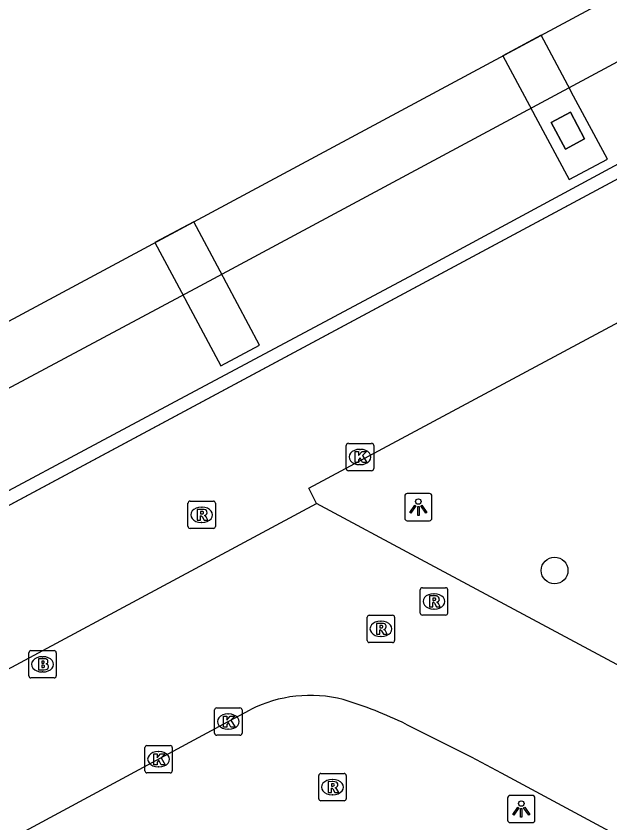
# Model space of a CAD drawing. Extents: x 159489 to 160304, y 383826 to 384530.
# Drawn here: x 159510.23 to 159531.94, y 384312.61 to 384342.13 of the extents above; entities that cross this region are included whole.
import ezdxf

# ---------------------------------------------------------------- set-up
doc = ezdxf.new("R2010")
doc.units = 0
for name, color, linetype in [('IMGEO_Boom', 7, 'Continuous'), ('IMGEO_Brandkraan', 7, 'Continuous'), ('IMGEO_Dek', 7, 'Continuous'), ('IMGEO_Kolk', 7, 'Continuous'), ('IMGEO_Lichtpunt', 7, 'Continuous'), ('IMGEO_Pijler', 7, 'Continuous'), ('IMGEO_Rijbaan_lokaal_gesloten', 7, 'Continuous'), ('IMGEO_Rijbaan_regionaal_gesloten', 7, 'Continuous'), ('IMGEO_Rioolput', 7, 'Continuous'), ('IMGEO_Voetgangersgebied_gesloten', 7, 'Continuous')]:
    doc.layers.add(name, color=color, linetype=linetype)

msp = doc.modelspace()

# ---------------------------------------------------------------- linework, layer by layer
at = {"layer": 'IMGEO_Boom'}
msp.add_circle((159529.915, 384321.842), 0.489, dxfattribs=at)
at = {"layer": 'IMGEO_Brandkraan'}
for p, q in [((159510.691, 384317.983), (159510.691, 384318.835)), ((159510.766, 384318.909), (159511.618, 384318.909)), ((159511.692, 384318.835), (159511.692, 384317.983)), ((159511.179, 384318.689), (159511.204, 384318.689)), ((159511.618, 384317.909), (159510.766, 384317.909)), ((159511.202, 384318.129), (159511.177, 384318.129))]:
    msp.add_line(p, q, dxfattribs=at)
for points in [[(159510.691, 384317.983), (159510.691, 384318.835)], [(159510.766, 384318.909), (159511.618, 384318.909)], [(159511.692, 384318.835), (159511.692, 384317.983)], [(159511.039, 384318.609), (159511.039, 384318.209), (159511.252, 384318.209)], [(159511.27, 384318.609), (159511.039, 384318.609)], [(159511.218, 384318.528), (159511.164, 384318.528), (159511.164, 384318.452)], [(159511.164, 384318.452), (159511.217, 384318.452)], [(159511.226, 384318.376), (159511.164, 384318.376), (159511.164, 384318.295)], [(159511.164, 384318.295), (159511.226, 384318.295)], [(159511.618, 384317.909), (159510.766, 384317.909)]]:
    msp.add_lwpolyline(points, dxfattribs=at)
for centre, radius, start, end in [((159510.768, 384318.833), 0.0765, 91.552, 178.448), ((159510.768, 384318.833), 0.0765, 91.552, 178.448), ((159511.616, 384318.833), 0.0765, 1.552, 88.448), ((159511.616, 384318.833), 0.0765, 1.552, 88.448), ((159511.219, 384318.49), 0.0379, 267.8285, 90.9355), ((159511.274, 384318.464), 0.145, 59.4692, 91.5367), ((159511.299, 384318.511), 0.0922, 285.5137, 58.1501), ((159511.227, 384318.335), 0.0404, 269.8759, 90.5077), ((159511.258, 384318.46), 0.251, 268.6676, 293.5347), ((159511.304, 384318.319), 0.105, 301.3115, 78.989), ((159510.768, 384317.985), 0.0765, 181.552, 268.448), ((159510.768, 384317.985), 0.0765, 181.552, 268.448), ((159511.616, 384317.985), 0.0765, 271.552, 358.448), ((159511.616, 384317.985), 0.0765, 271.552, 358.448)]:
    msp.add_arc(centre, radius, start, end, dxfattribs=at)
for centre, major_axis, ratio, start_param, end_param in [((159511.178, 384318.409), (-0.387, 0.002), 0.722429, 4.712389, 7.853982), ((159511.203, 384318.409), (-0.39, 0.002), 0.717154, 1.570796, 4.712389)]:
    msp.add_ellipse(centre, major_axis=major_axis, ratio=ratio, start_param=start_param, end_param=end_param, dxfattribs=at)
at = {"layer": 'IMGEO_Dek'}
msp.add_lwpolyline([(159488.508, 384319.441), (159491.36, 384314.274), (159493.126, 384315.218), (159493.745, 384315.549), (159500.607, 384319.217), (159503.5, 384320.764), (159504.356, 384321.224), (159506.58, 384322.417), (159506.853, 384322.564), (159543.492, 384342.222), (159549.818, 384345.616), (159555.628, 384348.734), (159555.907, 384348.884), (159569.121, 384355.973), (159618.393, 384382.41), (159620.115, 384383.333), (159619.966, 384383.61), (159618.385, 384386.561), (159617.271, 384388.641)], close=True, dxfattribs=at)
at = {"layer": 'IMGEO_Kolk'}
for p, q in [((159522.299, 384325.57), (159522.299, 384326.422)), ((159522.374, 384326.496), (159523.226, 384326.496)), ((159523.3, 384326.422), (159523.3, 384325.57)), ((159522.787, 384326.276), (159522.812, 384326.276)), ((159522.81, 384325.716), (159522.785, 384325.716)), ((159523.226, 384325.496), (159522.374, 384325.496)), ((159517.484, 384315.887), (159517.484, 384316.739)), ((159517.559, 384316.813), (159518.411, 384316.813)), ((159518.485, 384316.739), (159518.485, 384315.887)), ((159517.972, 384316.593), (159517.997, 384316.593)), ((159518.411, 384315.813), (159517.559, 384315.813)), ((159517.995, 384316.033), (159517.97, 384316.033)), ((159514.935, 384314.51), (159514.935, 384315.362)), ((159515.01, 384315.436), (159515.862, 384315.436)), ((159515.423, 384315.216), (159515.448, 384315.216)), ((159515.936, 384315.362), (159515.936, 384314.51)), ((159515.446, 384314.656), (159515.421, 384314.656)), ((159515.862, 384314.436), (159515.01, 384314.436))]:
    msp.add_line(p, q, dxfattribs=at)
for points in [[(159522.299, 384325.57), (159522.299, 384326.422)], [(159522.374, 384326.496), (159523.226, 384326.496)], [(159523.3, 384326.422), (159523.3, 384325.57)], [(159522.62, 384326.196), (159522.743, 384326.196), (159522.743, 384326.045), (159522.873, 384326.196), (159523.037, 384326.196), (159522.891, 384326.045), (159523.044, 384325.796), (159522.892, 384325.796), (159522.807, 384325.96), (159522.743, 384325.893), (159522.743, 384325.796), (159522.62, 384325.796), (159522.62, 384326.196)], [(159523.226, 384325.496), (159522.374, 384325.496)], [(159517.484, 384315.887), (159517.484, 384316.739)], [(159517.559, 384316.813), (159518.411, 384316.813)], [(159518.485, 384316.739), (159518.485, 384315.887)], [(159517.805, 384316.513), (159517.928, 384316.513), (159517.928, 384316.362), (159518.058, 384316.513), (159518.222, 384316.513), (159518.076, 384316.362), (159518.229, 384316.113), (159518.077, 384316.113), (159517.992, 384316.277), (159517.928, 384316.21), (159517.928, 384316.113), (159517.805, 384316.113), (159517.805, 384316.513)], [(159518.411, 384315.813), (159517.559, 384315.813)], [(159514.935, 384314.51), (159514.935, 384315.362)], [(159515.01, 384315.436), (159515.862, 384315.436)], [(159515.936, 384315.362), (159515.936, 384314.51)], [(159515.256, 384315.136), (159515.379, 384315.136), (159515.379, 384314.985), (159515.509, 384315.136), (159515.673, 384315.136), (159515.527, 384314.985), (159515.68, 384314.736), (159515.528, 384314.736), (159515.443, 384314.9), (159515.379, 384314.833), (159515.379, 384314.736), (159515.256, 384314.736), (159515.256, 384315.136)], [(159515.862, 384314.436), (159515.01, 384314.436)]]:
    msp.add_lwpolyline(points, dxfattribs=at)
for centre, start, end in [((159522.376, 384326.42), 91.552, 178.448), ((159522.376, 384326.42), 91.552, 178.448), ((159523.224, 384326.42), 1.552, 88.448), ((159523.224, 384326.42), 1.552, 88.448), ((159522.376, 384325.572), 181.552, 268.448), ((159522.376, 384325.572), 181.552, 268.448), ((159523.224, 384325.572), 271.552, 358.448), ((159523.224, 384325.572), 271.552, 358.448), ((159517.561, 384316.737), 91.552, 178.448), ((159517.561, 384316.737), 91.552, 178.448), ((159518.409, 384316.737), 1.552, 88.448), ((159518.409, 384316.737), 1.552, 88.448), ((159517.561, 384315.889), 181.552, 268.448), ((159517.561, 384315.889), 181.552, 268.448), ((159518.409, 384315.889), 271.552, 358.448), ((159518.409, 384315.889), 271.552, 358.448), ((159515.012, 384315.36), 91.552, 178.448), ((159515.012, 384315.36), 91.552, 178.448), ((159515.86, 384315.36), 1.552, 88.448), ((159515.86, 384315.36), 1.552, 88.448), ((159515.012, 384314.512), 181.552, 268.448), ((159515.012, 384314.512), 181.552, 268.448), ((159515.86, 384314.512), 271.552, 358.448), ((159515.86, 384314.512), 271.552, 358.448)]:
    msp.add_arc(centre, 0.0765, start, end, dxfattribs=at)
for centre, major_axis, ratio, start_param, end_param in [((159522.786, 384325.996), (-0.387, 0.002), 0.722429, 4.712389, 7.853982), ((159522.811, 384325.996), (-0.39, 0.002), 0.717154, 1.570796, 4.712389), ((159517.971, 384316.313), (-0.387, 0.002), 0.722429, 4.712389, 7.853982), ((159517.996, 384316.313), (-0.39, 0.002), 0.717154, 1.570796, 4.712389), ((159515.422, 384314.936), (-0.387, 0.002), 0.722429, 4.712389, 7.853982), ((159515.447, 384314.936), (-0.39, 0.002), 0.717154, 1.570796, 4.712389)]:
    msp.add_ellipse(centre, major_axis=major_axis, ratio=ratio, start_param=start_param, end_param=end_param, dxfattribs=at)
at = {"layer": 'IMGEO_Lichtpunt'}
for p, q in [((159525.336, 384324.662), (159524.528, 384324.662)), ((159525.336, 384324.662), (159524.528, 384324.662)), ((159524.434, 384324.567), (159524.434, 384323.76)), ((159524.434, 384324.567), (159524.434, 384323.76)), ((159525.43, 384323.76), (159525.43, 384324.567)), ((159525.43, 384323.76), (159525.43, 384324.567)), ((159524.528, 384323.666), (159525.336, 384323.666)), ((159524.528, 384323.666), (159525.336, 384323.666)), ((159528.198, 384313.516), (159528.198, 384312.709)), ((159528.198, 384313.516), (159528.198, 384312.709)), ((159529.1, 384313.611), (159528.292, 384313.611)), ((159529.1, 384313.611), (159528.292, 384313.611)), ((159529.194, 384312.709), (159529.194, 384313.516)), ((159529.194, 384312.709), (159529.194, 384313.516)), ((159528.292, 384312.615), (159529.1, 384312.615)), ((159528.292, 384312.615), (159529.1, 384312.615))]:
    msp.add_line(p, q, dxfattribs=at)
for points in [[(159524.808, 384324.231), (159524.847, 384324.203), (159524.659, 384323.941), (159524.621, 384323.968), (159524.808, 384324.231)], [(159524.91, 384324.183), (159524.957, 384324.183), (159524.957, 384323.861), (159524.91, 384323.861), (159524.91, 384324.183)], [(159525.02, 384324.203), (159525.058, 384324.23), (159525.245, 384323.968), (159525.206, 384323.94), (159525.02, 384324.203)], [(159528.572, 384313.18), (159528.611, 384313.152), (159528.423, 384312.89), (159528.385, 384312.917), (159528.572, 384313.18)], [(159528.674, 384313.132), (159528.721, 384313.132), (159528.721, 384312.81), (159528.674, 384312.81), (159528.674, 384313.132)], [(159528.784, 384313.152), (159528.822, 384313.179), (159529.009, 384312.917), (159528.97, 384312.889), (159528.784, 384313.152)]]:
    msp.add_lwpolyline(points, dxfattribs=at)
for centre in [(159524.933, 384324.365), (159528.697, 384313.314)]:
    msp.add_circle(centre, 0.0994, dxfattribs=at)
for centre, start, end in [((159524.528, 384324.567), 90, 180), ((159524.528, 384324.567), 90, 180), ((159525.336, 384324.567), 0, 90), ((159525.336, 384324.567), 0, 90), ((159524.528, 384323.76), 180, 270), ((159524.528, 384323.76), 180, 270), ((159525.336, 384323.76), 270, 0), ((159525.336, 384323.76), 270, 360), ((159528.292, 384313.516), 90, 180), ((159528.292, 384313.516), 90, 180), ((159529.1, 384313.516), 0, 90), ((159529.1, 384313.516), 0, 90), ((159528.292, 384312.709), 180, 270), ((159528.292, 384312.709), 180, 270), ((159529.1, 384312.709), 270, 0), ((159529.1, 384312.709), 270, 360)]:
    msp.add_arc(centre, 0.0946, start, end, dxfattribs=at)
at = {"layer": 'IMGEO_Pijler'}
for points in [[(159528.02, 384340.675), (159528.995, 384338.855), (159529.211, 384338.451), (159530.443, 384336.15), (159531.845, 384336.901), (159530.611, 384339.207), (159530.396, 384339.607), (159529.421, 384341.428)], [(159530.308, 384337.262), (159531.013, 384337.639), (159530.491, 384338.615), (159529.786, 384338.238)], [(159530.308, 384337.262), (159529.786, 384338.238), (159530.491, 384338.615), (159531.013, 384337.639)], [(159515.303, 384333.841), (159516.267, 384332.033), (159516.501, 384331.595), (159517.709, 384329.332), (159519.129, 384330.09), (159517.917, 384332.358), (159517.685, 384332.793), (159516.718, 384334.601)]]:
    msp.add_lwpolyline(points, close=True, dxfattribs=at)
at = {"layer": 'IMGEO_Rijbaan_lokaal_gesloten'}
for points in [[(159502.21, 384314.104), (159504.629, 384315.388), (159521.207, 384324.29)], [(159582.424, 384291.365), (159546.562, 384310.695), (159542.586, 384312.826), (159525.025, 384322.248), (159521.207, 384324.29)], [(159507.304, 384310.511), (159508.843, 384311.392), (159517.985, 384316.313), (159518.784, 384316.748)], [(159524.477, 384316.223), (159526.867, 384315.023), (159527.963, 384314.433), (159535.565, 384310.345)]]:
    msp.add_lwpolyline(points, dxfattribs=at)
for centre, radius, start, end in [((159520.984, 384312.401), 4.871, 75.7, 116.8436), ((159517.197, 384301.044), 16.835, 64.376, 72.7564)]:
    msp.add_arc(centre, radius, start, end, dxfattribs=at)
at = {"layer": 'IMGEO_Rijbaan_regionaal_gesloten'}
for points in [[(159618.33, 384386.664), (159613.14, 384383.883), (159570.032, 384360.747), (159553.091, 384351.689), (159516.94, 384332.242), (159499.262, 384322.788), (159489.531, 384317.589)], [(159491.161, 384314.634), (159491.806, 384314.98), (159492.28, 384315.238), (159494.171, 384316.27), (159500, 384319.451), (159500.374, 384319.655), (159500.418, 384319.679), (159502.428, 384320.753), (159503.648, 384321.406), (159506.346, 384322.849), (159506.618, 384322.994), (159515.883, 384327.948), (159524.772, 384332.69), (159543.262, 384342.679), (159543.661, 384342.895), (159548.566, 384345.506), (159549.006, 384345.74), (159555.254, 384349.067), (159555.814, 384349.365), (159557.818, 384350.431), (159568.472, 384356.103), (159577.717, 384361.023), (159595.84, 384370.739), (159616.597, 384381.793)]]:
    msp.add_lwpolyline(points, dxfattribs=at)
at = {"layer": 'IMGEO_Rioolput'}
for p, q in [((159516.585, 384324.38), (159517.437, 384324.38)), ((159516.51, 384323.454), (159516.51, 384324.306)), ((159516.998, 384324.16), (159517.023, 384324.16)), ((159517.511, 384324.306), (159517.511, 384323.454)), ((159517.021, 384323.6), (159516.996, 384323.6)), ((159517.437, 384323.38), (159516.585, 384323.38)), ((159525.004, 384320.286), (159525.004, 384321.138)), ((159525.079, 384321.212), (159525.931, 384321.212)), ((159526.005, 384321.138), (159526.005, 384320.286)), ((159525.492, 384320.992), (159525.517, 384320.992)), ((159525.515, 384320.432), (159525.49, 384320.432)), ((159523.065, 384319.281), (159523.065, 384320.133)), ((159523.14, 384320.207), (159523.992, 384320.207)), ((159523.553, 384319.987), (159523.578, 384319.987)), ((159524.066, 384320.133), (159524.066, 384319.281)), ((159525.931, 384320.212), (159525.079, 384320.212)), ((159523.576, 384319.427), (159523.551, 384319.427)), ((159523.992, 384319.207), (159523.14, 384319.207)), ((159521.293, 384313.489), (159521.293, 384314.341)), ((159521.368, 384314.415), (159522.22, 384314.415)), ((159522.294, 384314.341), (159522.294, 384313.489)), ((159521.781, 384314.195), (159521.806, 384314.195)), ((159521.804, 384313.635), (159521.779, 384313.635)), ((159522.22, 384313.415), (159521.368, 384313.415))]:
    msp.add_line(p, q, dxfattribs=at)
for points in [[(159516.585, 384324.38), (159517.437, 384324.38)], [(159516.51, 384323.454), (159516.51, 384324.306)], [(159517.099, 384324.078), (159516.847, 384324.08), (159516.847, 384323.68)], [(159517.511, 384324.306), (159517.511, 384323.454)], [(159516.847, 384323.68), (159516.971, 384323.68), (159516.971, 384323.842), (159516.982, 384323.842)], [(159517.025, 384323.999), (159516.971, 384323.999), (159516.971, 384323.918)], [(159516.971, 384323.918), (159517.023, 384323.918)], [(159517.029, 384323.813), (159517.1, 384323.68), (159517.24, 384323.68), (159517.175, 384323.806)], [(159517.437, 384323.38), (159516.585, 384323.38)], [(159525.004, 384320.286), (159525.004, 384321.138)], [(159525.079, 384321.212), (159525.931, 384321.212)], [(159526.005, 384321.138), (159526.005, 384320.286)], [(159525.593, 384320.91), (159525.341, 384320.912), (159525.341, 384320.512)], [(159525.519, 384320.831), (159525.465, 384320.831), (159525.465, 384320.75)], [(159525.341, 384320.512), (159525.465, 384320.512), (159525.465, 384320.674), (159525.476, 384320.674)], [(159525.465, 384320.75), (159525.517, 384320.75)], [(159525.523, 384320.645), (159525.594, 384320.512), (159525.734, 384320.512), (159525.669, 384320.638)], [(159523.065, 384319.281), (159523.065, 384320.133)], [(159523.14, 384320.207), (159523.992, 384320.207)], [(159524.066, 384320.133), (159524.066, 384319.281)], [(159525.931, 384320.212), (159525.079, 384320.212)], [(159523.654, 384319.905), (159523.402, 384319.907), (159523.402, 384319.507)], [(159523.402, 384319.507), (159523.526, 384319.507), (159523.526, 384319.669), (159523.537, 384319.669)], [(159523.58, 384319.826), (159523.526, 384319.826), (159523.526, 384319.745)], [(159523.526, 384319.745), (159523.578, 384319.745)], [(159523.584, 384319.64), (159523.655, 384319.507), (159523.795, 384319.507), (159523.73, 384319.633)], [(159523.992, 384319.207), (159523.14, 384319.207)], [(159521.293, 384313.489), (159521.293, 384314.341)], [(159521.368, 384314.415), (159522.22, 384314.415)], [(159522.294, 384314.341), (159522.294, 384313.489)], [(159521.882, 384314.113), (159521.63, 384314.115), (159521.63, 384313.715)], [(159521.808, 384314.034), (159521.754, 384314.034), (159521.754, 384313.953)], [(159521.63, 384313.715), (159521.754, 384313.715), (159521.754, 384313.877), (159521.765, 384313.877)], [(159521.754, 384313.953), (159521.806, 384313.953)], [(159521.812, 384313.848), (159521.883, 384313.715), (159522.023, 384313.715), (159521.958, 384313.841)], [(159522.22, 384313.415), (159521.368, 384313.415)]]:
    msp.add_lwpolyline(points, dxfattribs=at)
for centre, radius, start, end in [((159516.587, 384324.304), 0.0765, 91.552, 178.448), ((159516.587, 384324.304), 0.0765, 91.552, 178.448), ((159517.435, 384324.304), 0.0765, 1.552, 88.448), ((159517.435, 384324.304), 0.0765, 1.552, 88.448), ((159517.098, 384323.968), 0.109, 350.3612, 89.416), ((159516.981, 384323.789), 0.0533, 26.0293, 88.6989), ((159517.007, 384324.107), 0.19, 274.7715, 282.9687), ((159517.031, 384323.903), 0.0964, 77.0061, 93.1865), ((159517.045, 384323.96), 0.0378, 276.6634, 79.6772), ((159517.096, 384323.968), 0.112, 277.5842, 350.9817), ((159517.08, 384323.753), 0.108, 29.5134, 73.7905), ((159516.587, 384323.456), 0.0765, 181.552, 268.448), ((159516.587, 384323.456), 0.0765, 181.552, 268.448), ((159517.435, 384323.456), 0.0765, 271.552, 358.448), ((159517.435, 384323.456), 0.0765, 271.552, 358.448), ((159525.081, 384321.136), 0.0765, 91.552, 178.448), ((159525.081, 384321.136), 0.0765, 91.552, 178.448), ((159525.929, 384321.136), 0.0765, 1.552, 88.448), ((159525.929, 384321.136), 0.0765, 1.552, 88.448), ((159525.525, 384320.735), 0.0964, 77.0061, 93.1865), ((159525.539, 384320.792), 0.0378, 276.6634, 79.6772), ((159525.592, 384320.8), 0.109, 350.3612, 89.416), ((159525.475, 384320.621), 0.0533, 26.0293, 88.6989), ((159525.501, 384320.939), 0.19, 274.7715, 282.9687), ((159525.59, 384320.8), 0.112, 277.5842, 350.9817), ((159525.574, 384320.585), 0.108, 29.5134, 73.7905), ((159525.081, 384320.288), 0.0765, 181.552, 268.448), ((159525.081, 384320.288), 0.0765, 181.552, 268.448), ((159525.929, 384320.288), 0.0765, 271.552, 358.448), ((159525.929, 384320.288), 0.0765, 271.552, 358.448), ((159523.142, 384320.131), 0.0765, 91.552, 178.448), ((159523.142, 384320.131), 0.0765, 91.552, 178.448), ((159523.99, 384320.131), 0.0765, 1.552, 88.448), ((159523.99, 384320.131), 0.0765, 1.552, 88.448), ((159523.536, 384319.616), 0.0533, 26.0293, 88.6989), ((159523.562, 384319.934), 0.19, 274.7715, 282.9687), ((159523.586, 384319.73), 0.0964, 77.0061, 93.1865), ((159523.6, 384319.787), 0.0378, 276.6634, 79.6772), ((159523.653, 384319.795), 0.109, 350.3612, 89.416), ((159523.651, 384319.795), 0.112, 277.5842, 350.9817), ((159523.635, 384319.58), 0.108, 29.5134, 73.7905), ((159523.142, 384319.283), 0.0765, 181.552, 268.448), ((159523.142, 384319.283), 0.0765, 181.552, 268.448), ((159523.99, 384319.283), 0.0765, 271.552, 358.448), ((159523.99, 384319.283), 0.0765, 271.552, 358.448), ((159521.37, 384314.339), 0.0765, 91.552, 178.448), ((159521.37, 384314.339), 0.0765, 91.552, 178.448), ((159522.218, 384314.339), 0.0765, 1.552, 88.448), ((159522.218, 384314.339), 0.0765, 1.552, 88.448), ((159521.814, 384313.938), 0.0964, 77.0061, 93.1865), ((159521.828, 384313.995), 0.0378, 276.6634, 79.6772), ((159521.881, 384314.003), 0.109, 350.3612, 89.416), ((159521.764, 384313.824), 0.0533, 26.0293, 88.6989), ((159521.79, 384314.142), 0.19, 274.7715, 282.9687), ((159521.879, 384314.003), 0.112, 277.5842, 350.9817), ((159521.863, 384313.788), 0.108, 29.5134, 73.7905), ((159521.37, 384313.491), 0.0765, 181.552, 268.448), ((159521.37, 384313.491), 0.0765, 181.552, 268.448), ((159522.218, 384313.491), 0.0765, 271.552, 358.448), ((159522.218, 384313.491), 0.0765, 271.552, 358.448)]:
    msp.add_arc(centre, radius, start, end, dxfattribs=at)
for centre, major_axis, ratio, start_param, end_param in [((159516.997, 384323.88), (-0.387, 0.002), 0.722429, 4.712389, 7.853982), ((159517.022, 384323.88), (-0.39, 0.002), 0.717154, 1.570796, 4.712389), ((159525.491, 384320.712), (-0.387, 0.002), 0.722429, 4.712389, 7.853982), ((159525.516, 384320.712), (-0.39, 0.002), 0.717154, 1.570796, 4.712389), ((159523.552, 384319.707), (-0.387, 0.002), 0.722429, 4.712389, 7.853982), ((159523.577, 384319.707), (-0.39, 0.002), 0.717154, 1.570796, 4.712389), ((159521.78, 384313.915), (-0.387, 0.002), 0.722429, 4.712389, 7.853982), ((159521.805, 384313.915), (-0.39, 0.002), 0.717154, 1.570796, 4.712389)]:
    msp.add_ellipse(centre, major_axis=major_axis, ratio=ratio, start_param=start_param, end_param=end_param, dxfattribs=at)
at = {"layer": 'IMGEO_Voetgangersgebied_gesloten'}
for points in [[(159506.447, 384323.307), (159506.832, 384322.556), (159543.495, 384342.224), (159543.105, 384342.953)], [(159521.207, 384324.29), (159520.929, 384324.852), (159534.827, 384332.312)]]:
    msp.add_lwpolyline(points, dxfattribs=at)

doc.saveas('drawing.dxf')
